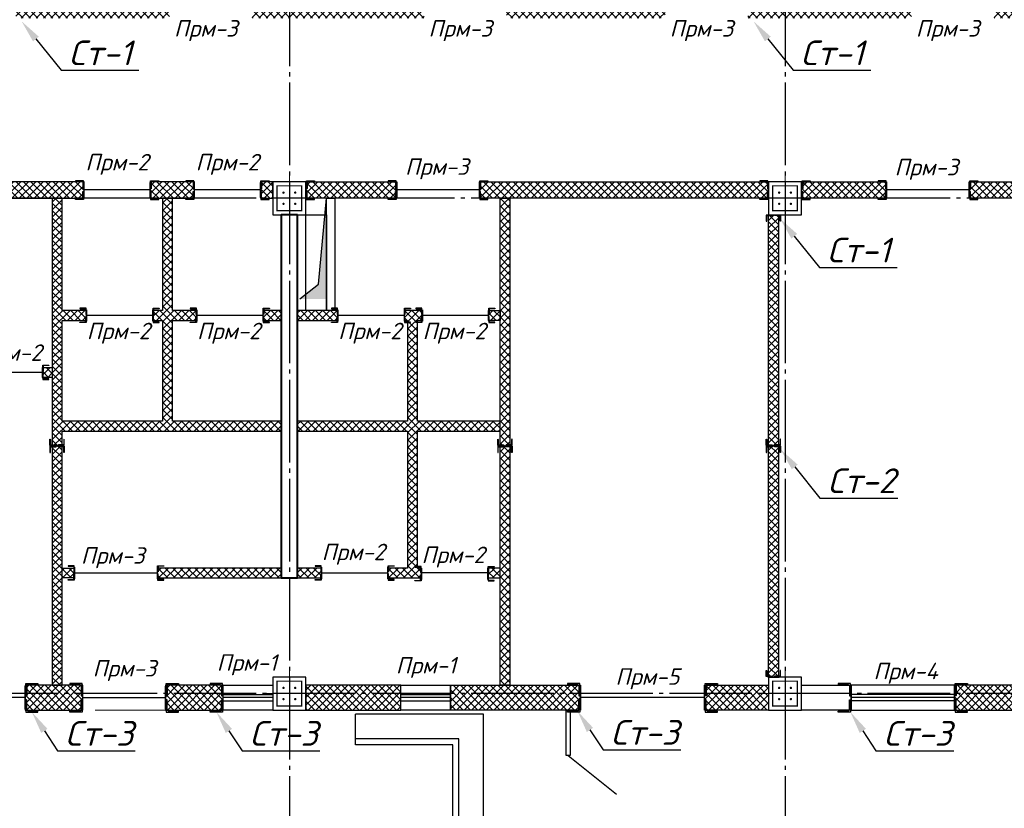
# Model space of a CAD drawing. Header units: millimetres. Extents: x -33345 to 4712671, y -3392 to 121473.
# Tile 261 of 656: x 1418794 to 1430713, y 67594 to 77148. Entities that reach past the tile are written whole.
import ezdxf
from ezdxf import colors
from ezdxf.entities.mleader import LeaderData, LeaderLine
from ezdxf.math import Vec2, Vec3

# ---------------------------------------------------------------- set-up
doc = ezdxf.new("R2010")
doc.units = ezdxf.units.MM
doc.linetypes.add('CENTER2', pattern=[28.575, 19.05, -3.175, 3.175, -3.175])
doc.linetypes.add('ГОСТ 2.303 5', pattern=[24, 20, -1.5, 1, -1.5])
for name, color, linetype, lineweight in [('.', 7, 'Continuous', 15), ('5   0.30', 1, 'Continuous', 30), ('размер 0.09', 175, 'Continuous', 9), ('Технология', 150, 'Continuous', 30)]:
    doc.layers.add(name, color=color, linetype=linetype, lineweight=lineweight)
for name, color, linetype in [('00-Axes', 1, 'CENTER2'), ('HA', 9, 'Continuous'), ('KIK-0-HSL-HTC', 7, 'Continuous')]:
    doc.layers.add(name, color=color, linetype=linetype)
doc.styles.add('ISOCPEUR', font='isocpeui.ttf', dxfattribs={"height": 300})
doc.styles.add('ГОСТ 250', font='isocpeui.ttf', dxfattribs={"height": 250})
pattern_1 = [(45, (-51557.93, -1455798.857), (-44.9012806, 44.9012806), []), (135, (-51557.93, -1455798.857), (-44.9012806, -44.9012806), [])]

# ---------------------------------------------------------------- blocks, each defined once
blk = doc.blocks.new('column')
at = {"lineweight": 0}
for points in [[(-68, 56, -1), (-68, 86, -1)], [(68, 56, 1), (68, 86, 1)], [(-68, -56, 1), (-68, -86, 1)], [(68, -56, -1), (68, -86, -1)]]:
    blk.add_hatch(color=0, dxfattribs=at).paths.add_polyline_path(points)
at = {"color": 0, "lineweight": 0}
for p, q in [((0, 300), (0, -300)), ((300, 0), (-300, 0))]:
    blk.add_line(p, q, dxfattribs=at)
at = {"lineweight": 30}
blk.add_lwpolyline([(-200, 200), (200, 200), (200, -200), (-200, -200)], close=True, dxfattribs=at)
at = {"color": 0, "lineweight": 0, "const_width": 15}
blk.add_lwpolyline([(150, -150), (150, 150), (-150, 150), (-150, -150)], close=True, dxfattribs=at)
blk = doc.blocks.new('fgfggggffsss')
at = {"layer": '00-Axes', "color": 251, "linetype": 'ГОСТ 2.303 5', "ltscale": 50, "true_color": 0x636466}
for points in [[(-9089.3, 15497.8), (-9089.3, -2902.2)], [(-3089.3, 15497.8), (-3089.3, -2902.2)], [(44510.7, 9297.8), (-20089.3, 9297.8)], [(44510.7, 3297.8), (-20089.3, 3297.8)]]:
    blk.add_lwpolyline(points, dxfattribs=at)
blk = doc.blocks.new('*U3545')
at = {"color": 0, "linetype": 'ByBlock', "lineweight": -2, "ltscale": 100}
blk.add_lwpolyline([(0, 0), (63, 0), (63, 2.7, 0.414214), (60.7, 5), (12, 5, -0.414214), (5, 12), (5, 60.7, 0.414214), (2.7, 63), (0, 63)], format="xyb", close=True, dxfattribs=at)
blk = doc.blocks.new('A$C0829442C')
at = {"layer": '5   0.30', "lineweight": 30, "ltscale": 200}
blk.add_line((0, 131), (0, 13.5), dxfattribs=at)
at = {"layer": '5   0.30', "lineweight": 30, "ltscale": 200, "xscale": -1, "rotation": 180}
blk.add_blockref('*U3545', (3.9, 146.4), dxfattribs=at)
at = {"layer": '5   0.30', "lineweight": 30, "ltscale": 200}
blk.add_blockref('*U3545', (3.9, 0), dxfattribs=at)
blk = doc.blocks.new('кывнорр')
at = {"color": 6, "lineweight": 30}
blk.add_lwpolyline([(1473816, 1530584), (1474066, 1530584), (1474066, 1529424), (1473816, 1529424)], close=True, dxfattribs=at)

msp = doc.modelspace()

# ---------------------------------------------------------------- hatches: boundary and pattern name
at = {"layer": '.', "true_color": 0x636466}
h = msp.add_hatch(color=251, dxfattribs=at)
h.dxf.hatch_style = 1
h.paths.add_polyline_path([(1422508.311, 74984.993), (1422411.152, 73943.384), (1422183.311, 73764.993), (1422508.311, 73764.993)])
at = {"layer": 'KIK-0-HSL-HTC', "lineweight": 0}
h = msp.add_hatch(dxfattribs=at)
h.set_pattern_fill('ANSI37', color=154, scale=20)
h.set_pattern_definition(pattern_1)
h.paths.add_polyline_path([(1416258.311, 81184.993), (1417158.311, 81184.993), (1417158.311, 80884.993), (1416258.311, 80884.993)])
h.paths.add_polyline_path([(1418408.311, 81184.993), (1419708.311, 81184.993), (1419708.311, 80884.993), (1418408.311, 80884.993)])
h.paths.add_polyline_path([(1420958.311, 81184.993), (1421858.311, 81184.993), (1421858.311, 80884.993), (1420958.311, 80884.993)])
h.paths.add_polyline_path([(1422258.311, 81184.993), (1423158.311, 81184.993), (1423158.311, 80884.993), (1422258.311, 80884.993)])
h.paths.add_polyline_path([(1424408.311, 81184.993), (1425708.311, 81184.993), (1425708.311, 80884.993), (1424408.311, 80884.993)])
h.paths.add_polyline_path([(1426958.311, 81184.993), (1427858.311, 81184.993), (1427858.311, 80884.993), (1426958.311, 80884.993)])
h.paths.add_polyline_path([(1415858.311, 79884.993), (1416158.311, 79884.993), (1416158.311, 80784.993), (1415858.311, 80784.993)])
h.paths.add_polyline_path([(1416158.311, 78634.993), (1416158.311, 76809.993), (1415858.311, 76809.993), (1415858.311, 78634.993)])
h.paths.add_polyline_path([(1416158.311, 74784.993), (1416158.311, 74184.993), (1415858.311, 74184.993), (1415858.311, 74784.993)])
h.paths.add_polyline_path([(1415858.311, 72934.993), (1416158.311, 72934.993), (1416158.311, 71334.993), (1415858.311, 71334.993)])
h.paths.add_polyline_path([(1415858.311, 70084.993), (1416158.311, 70084.993), (1416158.311, 69184.993), (1415858.311, 69184.993)])
h.paths.add_polyline_path([(1417858.311, 69084.993), (1416258.311, 69084.993), (1416258.311, 68784.993), (1417858.311, 68784.993)])
h.paths.add_polyline_path([(1419558.311, 69084.993), (1418858.311, 69084.993), (1418858.311, 68784.993), (1419558.311, 68784.993)])
h.paths.add_polyline_path([(1421258.311, 69084.993), (1420558.311, 69084.993), (1420558.311, 68784.993), (1421258.311, 68784.993)])
h.paths.add_polyline_path([(1423408.198, 69084.993), (1422258.311, 69084.993), (1422258.311, 68784.993), (1423408.198, 68784.993)])
h.paths.add_polyline_path([(1425583.311, 68784.993), (1424008.198, 68784.993), (1424008.198, 69084.993), (1425583.311, 69084.993)])
h.paths.add_polyline_path([(1427858.311, 68784.993), (1427083.311, 68784.993), (1427083.311, 69084.993), (1427858.311, 69084.993)])
h.paths.add_polyline_path([(1431158.311, 69084.993), (1430108.311, 69084.993), (1430108.311, 68784.993), (1431158.311, 68784.993)])
h.paths.add_polyline_path([(1447258.311, 69084.993), (1448158.311, 69084.993), (1448158.311, 68784.993), (1447258.311, 68784.993)])
h.paths.add_polyline_path([(1449408.311, 69084.993), (1450708.311, 69084.993), (1450708.311, 68784.993), (1449408.311, 68784.993)])
h.paths.add_polyline_path([(1451958.311, 69084.993), (1452858.311, 69084.993), (1452858.311, 68784.993), (1451958.311, 68784.993)])
h.paths.add_polyline_path([(1453908.311, 69084.993), (1453258.311, 69084.993), (1453258.311, 68784.993), (1453908.311, 68784.993)])
h.paths.add_polyline_path([(1458858.311, 69084.993), (1458208.311, 69084.993), (1458208.311, 68784.993), (1458858.311, 68784.993)])
h.paths.add_polyline_path([(1463658.311, 69084.993), (1464558.311, 69084.993), (1464558.311, 68784.993), (1463658.311, 68784.993)])
h.paths.add_polyline_path([(1465808.311, 69084.993), (1467108.311, 69084.993), (1467108.311, 68784.993), (1465808.311, 68784.993)])
h.paths.add_polyline_path([(1468358.311, 69084.993), (1469258.311, 69084.993), (1469258.311, 68784.993), (1468358.311, 68784.993)])
h.paths.add_polyline_path([(1469658.311, 69084.993), (1470558.311, 69084.993), (1470558.311, 68784.993), (1469658.311, 68784.993)])
h.paths.add_polyline_path([(1471808.311, 69084.993), (1473108.311, 69084.993), (1473108.311, 68784.993), (1471808.311, 68784.993)])
h.paths.add_polyline_path([(1474358.311, 69084.993), (1475258.311, 69084.993), (1475258.311, 68784.993), (1474358.311, 68784.993)])
h.paths.add_polyline_path([(1475358.311, 69934.993), (1475658.311, 69934.993), (1475658.311, 69184.993), (1475358.311, 69184.993)])
h.paths.add_polyline_path([(1475358.311, 72784.993), (1475658.311, 72784.993), (1475658.311, 71184.993), (1475358.311, 71184.993)])
h.paths.add_polyline_path([(1475658.311, 74784.993), (1475658.311, 74034.993), (1475358.311, 74034.993), (1475358.311, 74784.993)])
h.paths.add_polyline_path([(1475358.311, 75809.993), (1475658.311, 75809.993), (1475658.311, 75184.993), (1475358.311, 75184.993)])
h.paths.add_polyline_path([(1475358.311, 78634.993), (1475658.311, 78634.993), (1475658.311, 76809.993), (1475358.311, 76809.993)])
h.paths.add_polyline_path([(1475658.311, 80784.993), (1475658.311, 79884.993), (1475358.311, 79884.993), (1475358.311, 80784.993)])
h.paths.add_polyline_path([(1474358.311, 81184.993), (1475258.311, 81184.993), (1475258.311, 80884.993), (1474358.311, 80884.993)])
h.paths.add_polyline_path([(1471808.311, 81184.993), (1473108.311, 81184.993), (1473108.311, 80884.993), (1471808.311, 80884.993)])
h.paths.add_polyline_path([(1469658.311, 81184.993), (1470558.311, 81184.993), (1470558.311, 80884.993), (1469658.311, 80884.993)])
h.paths.add_polyline_path([(1468358.311, 81184.993), (1469258.311, 81184.993), (1469258.311, 80884.993), (1468358.311, 80884.993)])
h.paths.add_polyline_path([(1465808.311, 81184.993), (1467108.311, 81184.993), (1467108.311, 80884.993), (1465808.311, 80884.993)])
h.paths.add_polyline_path([(1463658.311, 81184.993), (1464558.311, 81184.993), (1464558.311, 80884.993), (1463658.311, 80884.993)])
h.paths.add_polyline_path([(1457958.311, 81184.993), (1458858.311, 81184.993), (1458858.311, 80884.993), (1457958.311, 80884.993)])
h.paths.add_polyline_path([(1455408.311, 81184.993), (1456708.311, 81184.993), (1456708.311, 80884.993), (1455408.311, 80884.993)])
h.paths.add_polyline_path([(1453258.311, 81184.993), (1454158.311, 81184.993), (1454158.311, 80884.993), (1453258.311, 80884.993)])
h.paths.add_polyline_path([(1451958.311, 81184.993), (1452858.311, 81184.993), (1452858.311, 80884.993), (1451958.311, 80884.993)])
h.paths.add_polyline_path([(1449408.311, 81184.993), (1450708.311, 81184.993), (1450708.311, 80884.993), (1449408.311, 80884.993)])
h.paths.add_polyline_path([(1447258.311, 81184.993), (1448158.311, 81184.993), (1448158.311, 80884.993), (1447258.311, 80884.993)])
h.paths.add_polyline_path([(1440258.311, 81184.993), (1446858.311, 81184.993), (1446858.311, 80884.993), (1440258.311, 80884.993)])
h.paths.add_polyline_path([(1438958.311, 81184.993), (1439858.311, 81184.993), (1439858.311, 80884.993), (1438958.311, 80884.993)])
h.paths.add_polyline_path([(1436408.311, 81184.993), (1437708.311, 81184.993), (1437708.311, 80884.993), (1436408.311, 80884.993)])
h.paths.add_polyline_path([(1434258.311, 81184.993), (1435158.311, 81184.993), (1435158.311, 80884.993), (1434258.311, 80884.993)])
h.paths.add_polyline_path([(1415858.311, 75809.993), (1415858.311, 75184.993), (1416158.311, 75184.993), (1416158.311, 75809.993)])
h = msp.add_hatch(dxfattribs=at)
h.set_pattern_fill('ANSI37', color=154, scale=20)
h.set_pattern_definition(pattern_1)
h.paths.add_polyline_path([(1416158.311, 77364.993), (1417748.311, 77364.993), (1417748.311, 77164.993), (1416158.311, 77164.993)])
h.paths.add_polyline_path([(1419118.311, 80884.993), (1419118.311, 77364.993), (1420608.311, 77364.993), (1420608.311, 77164.993), (1418748.311, 77164.993), (1418748.311, 77364.993), (1418998.311, 77364.993), (1418998.311, 80884.993)])
h.paths.add_polyline_path([(1421978.311, 77364.993), (1423688.311, 77364.993), (1423688.311, 77164.993), (1421608.311, 77164.993), (1421608.311, 77364.993), (1421858.311, 77364.993), (1421858.311, 80784.993), (1421978.311, 80784.993)])
h.paths.add_polyline_path([(1424958.311, 77735.437), (1424958.311, 77364.993), (1426608.311, 77364.993), (1426608.311, 77164.993), (1424688.311, 77164.993), (1424688.311, 77364.993), (1424838.311, 77364.993), (1424838.311, 77735.437)])
h.paths.add_polyline_path([(1424838.311, 80335.437), (1424838.311, 80884.993), (1424958.311, 80884.993), (1424958.311, 80335.437)])
h.paths.add_polyline_path([(1427978.311, 77364.993), (1429588.311, 77364.993), (1429588.311, 77164.993), (1427608.311, 77164.993), (1427608.311, 77364.993), (1427858.311, 77364.993), (1427858.311, 80784.993), (1427978.311, 80784.993)])
h.paths.add_polyline_path([(1430958.311, 77364.993), (1432888.311, 77364.993), (1432888.311, 77164.993), (1430588.311, 77164.993), (1430588.311, 77364.993), (1430838.311, 77364.993), (1430838.311, 80884.993), (1430958.311, 80884.993)])
h.paths.add_polyline_path([(1435598.311, 77364.993), (1435598.311, 77164.993), (1433888.311, 77164.993), (1433888.311, 77364.993)])
h.paths.add_polyline_path([(1434138.311, 77364.993), (1434258.311, 77364.993), (1434258.311, 80784.993), (1434138.311, 80784.993)])
h.paths.add_polyline_path([(1436848.311, 77364.993), (1436968.311, 77364.993), (1436968.311, 80884.993), (1436848.311, 80884.993)])
h.paths.add_polyline_path([(1436598.311, 77164.993), (1436598.311, 77364.993), (1438608.311, 77364.993), (1438608.311, 77164.993)])
h.paths.add_polyline_path([(1439958.311, 77364.993), (1439958.311, 77164.993), (1439608.311, 77164.993), (1439608.311, 77364.993)])
h.paths.add_polyline_path([(1421958.311, 72164.993), (1421958.311, 72284.993), (1420643.311, 72284.993), (1420643.311, 73504.993), (1420938.311, 73504.993), (1420938.311, 73624.993), (1420643.311, 73624.993), (1420643.311, 74984.993), (1420523.311, 74984.993), (1420523.311, 73624.993), (1420403.311, 73624.993), (1420403.311, 73504.993), (1420523.311, 73504.993), (1420523.311, 72284.993), (1419308.311, 72284.993), (1419308.311, 73504.993), (1419603.311, 73504.993), (1419603.311, 73624.993), (1419308.311, 73624.993), (1419308.311, 74984.993), (1419188.311, 74984.993), (1419188.311, 69084.993), (1419308.311, 69084.993), (1419308.311, 72164.993)])
h.paths.add_polyline_path([(1419573.311, 75184.993), (1416258.311, 75184.993), (1416258.311, 74984.993), (1419573.311, 74984.993)])
h.paths.add_polyline_path([(1420908.311, 75184.993), (1420373.311, 75184.993), (1420373.311, 74984.993), (1420908.311, 74984.993)])
h.paths.add_polyline_path([(1421708.311, 74984.993), (1421858.311, 74984.993), (1421858.311, 75184.993), (1421708.311, 75184.993)])
h.paths.add_polyline_path([(1423358.311, 75184.993), (1423358.311, 74984.993), (1422258.311, 74984.993), (1422258.311, 75184.993)])
h.paths.add_polyline_path([(1422158.311, 73624.993), (1422158.311, 73504.993), (1422646.676, 73504.993), (1422646.676, 73624.993)])
h.paths.add_polyline_path([(1421958.311, 73624.993), (1421738.311, 73624.993), (1421738.311, 73504.993), (1421958.311, 73504.993)], flags=17)
h.paths.add_polyline_path([(1417858.311, 72934.993), (1418268.311, 72934.993), (1418268.311, 72814.993), (1417858.311, 72814.993)])
h.paths.add_polyline_path([(1419068.311, 72934.993), (1419188.311, 72934.993), (1419188.311, 72814.993), (1419068.311, 72814.993)])
h.paths.add_polyline_path([(1416658.311, 72814.993), (1416158.311, 72814.993), (1416158.311, 72934.993), (1416658.311, 72934.993)])
h.paths.add_polyline_path([(1419458.311, 70384.993), (1419308.311, 70384.993), (1419308.311, 70504.993), (1419458.311, 70504.993)], flags=17)
h.paths.add_polyline_path([(1421958.311, 70504.993), (1420458.311, 70504.993), (1420458.311, 70384.993), (1421958.311, 70384.993)], flags=17)
h.paths.add_polyline_path([(1422158.311, 70504.993), (1422158.311, 70384.993), (1422448.311, 70384.993), (1422448.311, 70504.993)])
h.paths.add_polyline_path([(1424458.311, 70504.993), (1424458.311, 70384.993), (1424608.311, 70384.993), (1424608.311, 70504.993)])
h.paths.add_polyline_path([(1424728.311, 69084.993), (1424608.311, 69084.993), (1424608.311, 74984.993), (1424728.311, 74984.993)])
h.paths.add_polyline_path([(1424468.311, 73504.993), (1424468.311, 73624.993), (1424608.311, 73624.993), (1424608.311, 73504.993)], flags=17)
h.paths.add_polyline_path([(1424358.311, 74984.993), (1424358.311, 75184.993), (1427858.311, 75184.993), (1427858.311, 74984.993)])
h.paths.add_polyline_path([(1427978.311, 74784.993), (1427978.311, 69184.993), (1427858.311, 69184.993), (1427858.311, 74784.993)])
h.paths.add_polyline_path([(1431158.311, 74984.993), (1431158.311, 69084.993), (1431038.311, 69084.993), (1431038.311, 74984.993)])
h.paths.add_polyline_path([(1433858.311, 75184.993), (1433858.311, 74984.993), (1430288.646, 74984.993), (1430288.646, 75184.993)])
h.paths.add_polyline_path([(1428258.311, 75184.993), (1429288.646, 75184.993), (1429288.646, 74984.993), (1428258.311, 74984.993)])
h.paths.add_polyline_path([(1450588.311, 80884.993), (1450708.311, 80884.993), (1450708.311, 77364.994), (1450588.311, 77364.994)])
h.paths.add_polyline_path([(1450958.311, 77164.993), (1448508.311, 77164.993), (1448508.311, 77364.994), (1450958.311, 77364.994)])
h.paths.add_polyline_path([(1447508.311, 77164.993), (1447158.311, 77164.993), (1447158.311, 77365.994), (1447508.311, 77365.994)])
h.paths.add_polyline_path([(1456958.311, 77164.993), (1451958.311, 77164.993), (1451958.311, 77364.994), (1456958.311, 77364.994)])
h.paths.add_polyline_path([(1456588.311, 80884.993), (1456708.311, 80884.993), (1456708.311, 77364.994), (1456588.311, 77364.994)])
h.paths.add_polyline_path([(1463628.311, 77164.993), (1457958.311, 77164.993), (1457958.311, 77364.993), (1463628.311, 77364.994)])
h.paths.add_polyline_path([(1463258.311, 80784.993), (1463378.311, 80784.993), (1463378.311, 77364.994), (1463258.311, 77364.994)])
h.paths.add_polyline_path([(1469628.311, 77164.993), (1464628.311, 77164.993), (1464628.311, 77364.994), (1469628.311, 77364.994)])
h.paths.add_polyline_path([(1456358.311, 75184.993), (1458858.311, 75184.993), (1458858.311, 74984.993), (1456358.311, 74984.993)])
h.paths.add_polyline_path([(1459508.311, 74984.993), (1459258.311, 74984.993), (1459258.311, 75184.993), (1459508.311, 75184.993)])
h.paths.add_polyline_path([(1460508.311, 75184.993), (1463258.311, 75184.993), (1463258.311, 74984.993), (1460508.311, 74984.993)])
h.paths.add_polyline_path([(1465958.311, 75184.993), (1465958.311, 74984.993), (1463658.311, 74984.993), (1463658.311, 75184.993)])
h.paths.add_polyline_path([(1458858.311, 74784.993), (1459058.311, 74784.993), (1459058.311, 69184.993), (1458858.311, 69184.993)])
h.paths.add_polyline_path([(1461908.316, 73144.993), (1463308.311, 73144.993), (1463308.311, 73024.993), (1461908.316, 73024.993)])
h.paths.add_polyline_path([(1461908.316, 71824.993), (1463308.311, 71824.993), (1463308.311, 71704.993), (1461908.316, 71704.993)])
h.paths.add_polyline_path([(1461908.316, 70504.993), (1463308.311, 70504.993), (1463308.311, 70384.993), (1461908.316, 70384.993)])
h.paths.add_polyline_path([(1461788.316, 72774.993), (1461788.316, 73294.993), (1461908.316, 73294.993), (1461908.316, 72774.993)])
h.paths.add_polyline_path([(1461788.316, 71454.993), (1461788.316, 71974.993), (1461908.316, 71974.993), (1461908.316, 71454.993)])
h.paths.add_polyline_path([(1461788.316, 70134.993), (1461788.316, 70654.993), (1461908.316, 70654.993), (1461908.316, 70134.993)])
h.paths.add_polyline_path([(1461908.316, 74534.993), (1463308.311, 74534.993), (1463308.311, 74434.993), (1461908.316, 74434.993)])
h.paths.add_polyline_path([(1461788.316, 74094.993), (1461788.316, 74984.993), (1461908.316, 74984.993), (1461908.316, 74094.993)])
h.paths.add_polyline_path([(1461908.316, 69334.993), (1461908.316, 69084.993), (1461788.316, 69084.993), (1461788.316, 69334.993)])
h.paths.add_polyline_path([(1466958.311, 75184.993), (1469258.311, 75184.993), (1469258.311, 74984.993), (1466958.311, 74984.993)])
h.paths.add_polyline_path([(1471958.311, 74984.993), (1469658.311, 74984.993), (1469658.311, 75184.993), (1471958.311, 75184.993)])
h.paths.add_polyline_path([(1469258.311, 74784.993), (1469378.311, 74784.993), (1469378.311, 69184.993), (1469258.311, 69184.993)])
h.paths.add_polyline_path([(1472958.311, 75184.993), (1475258.311, 75184.993), (1475258.311, 74984.993), (1472958.311, 74984.993)])
h.paths.add_polyline_path([(1470628.311, 77364.994), (1475358.311, 77364.994), (1475358.311, 77164.993), (1470628.311, 77164.993)])
h.paths.add_polyline_path([(1469258.311, 80784.993), (1469378.311, 80784.993), (1469378.311, 77364.994), (1469258.311, 77364.994)])
edge = h.paths.add_edge_path()
edge.add_line((1422158.311, 72164.993), (1423488.311, 72164.993))
edge.add_line((1423488.311, 72164.993), (1423488.311, 70504.993))
edge.add_line((1423488.311, 70504.993), (1423248.311, 70504.993))
edge.add_line((1423248.311, 70504.993), (1423248.311, 70384.993))
edge.add_line((1423248.311, 70384.993), (1423658.311, 70384.993))
edge.add_line((1423658.311, 70384.993), (1423658.311, 70504.993))
edge.add_line((1423658.311, 70504.993), (1423608.311, 70504.993))
edge.add_line((1423608.311, 70504.993), (1423608.311, 72164.993))
edge.add_line((1423608.311, 72164.993), (1424608.311, 72164.993))
edge.add_line((1424608.311, 72164.993), (1424608.311, 72284.993))
edge.add_line((1424608.311, 72284.993), (1423608.311, 72284.993))
edge.add_line((1423608.311, 72284.993), (1423608.311, 73504.993))
edge.add_line((1423608.311, 73504.993), (1423668.311, 73504.993))
edge.add_line((1423668.311, 73504.993), (1423668.311, 73624.993))
edge.add_line((1423668.311, 73624.993), (1423446.676, 73624.993))
edge.add_line((1423446.676, 73624.993), (1423446.676, 73504.993))
edge.add_line((1423446.676, 73504.993), (1423488.311, 73504.993))
edge.add_line((1423488.311, 73504.993), (1423488.311, 72284.993))
edge.add_line((1423488.311, 72284.993), (1422158.311, 72284.993))

# ---------------------------------------------------------------- linework, layer by layer
at = {"color": 177, "lineweight": 30, "true_color": 0x293189}
for p, q in [((1420373.311, 75084.993), (1419573.311, 75084.993)), ((1421708.311, 75084.993), (1420908.311, 75084.993)), ((1424358.311, 75084.993), (1423358.311, 75084.993)), ((1430288.646, 75084.993), (1429288.646, 75084.992))]:
    msp.add_line(p, q, dxfattribs=at)
at = {"color": 6, "lineweight": 30}
for p, q in [((1420403.311, 73564.993), (1419603.311, 73564.993)), ((1421738.311, 73564.993), (1420938.311, 73564.994)), ((1423446.676, 73564.993), (1422646.676, 73564.994, -0.002)), ((1424468.311, 73564.993), (1423668.311, 73564.994)), ((1419068.311, 72874.993), (1418268.311, 72874.994)), ((1419458.311, 70444.993), (1420458.311, 70444.993)), ((1422448.311, 70444.993), (1423248.311, 70444.993)), ((1424458.311, 70444.993), (1423658.311, 70444.994)), ((1418858.311, 68934.993), (1417858.311, 68934.993)), ((1419558.311, 68934.994), (1420558.311, 68934.993)), ((1421858.311, 68934.993), (1421258.311, 68934.994)), ((1424008.198, 68934.993), (1423408.198, 68934.993)), ((1427083.311, 68934.993), (1425583.311, 68934.994)), ((1430108.311, 68934.994), (1428858.311, 68934.994))]:
    msp.add_line(p, q, dxfattribs=at)
at = {"color": 5}
for p, q in [((1421258.311, 68974.993), (1421858.311, 68974.993)), ((1421258.311, 68894.993), (1421858.311, 68894.993)), ((1423408.198, 68974.993), (1424008.198, 68974.993)), ((1423408.198, 68894.993), (1424008.198, 68894.993)), ((1430108.311, 68974.993), (1428858.311, 68974.993)), ((1430108.311, 68894.993), (1428858.311, 68894.993))]:
    msp.add_line(p, q, dxfattribs=at)
msp.add_lwpolyline([(1422183.311, 73764.993), (1422411.152, 73943.384), (1422508.311, 74984.993)])
at = {"color": 244, "lineweight": 40, "true_color": 0x991b1e}
msp.add_lwpolyline([(1422158.311, 74784.993), (1421958.311, 74784.993), (1421958.311, 70384.993), (1422158.311, 70384.993)], close=True, dxfattribs=at)
at = {"color": 18, "lineweight": 0, "true_color": 0x000000}
msp.add_lwpolyline([(1419188.311, 73174.993), (1419188.311, 73054.993)], dxfattribs=at)
for points in [[(1421258.311, 69084.993), (1421858.311, 69084.993), (1421858.311, 68784.993), (1421258.311, 68784.993)], [(1423408.198, 69084.993), (1424008.198, 69084.993), (1424008.198, 68784.993), (1423408.198, 68784.993)], [(1430108.311, 69084.993), (1428858.311, 69084.993), (1428858.311, 68784.993), (1430108.311, 68784.993)]]:
    msp.add_lwpolyline(points, close=True)
at = {"color": 5, "lineweight": 30}
msp.add_lwpolyline([(1425408.311, 68234.993), (1425408.311, 68784.993), (1425458.311, 68784.993), (1425458.311, 68234.993)], close=True, dxfattribs=at)
msp.add_lwpolyline([(1425433.311, 68234.993), (1426018.258, 67765.592)], dxfattribs=at)
at = {"layer": 'HA', "color": 250, "lineweight": 30, "ltscale": 100}
for points in [[(1419573.311, 75184.993), (1416258.311, 75184.993), (1416258.311, 74984.993), (1419573.311, 74984.993)], [(1421708.311, 74984.993), (1421858.311, 74984.993), (1421858.311, 75184.993), (1421708.311, 75184.993)], [(1423358.311, 75184.993), (1423358.311, 74984.993), (1422258.311, 74984.993), (1422258.311, 75184.993)], [(1424358.311, 74984.993), (1424358.311, 75184.993), (1427858.311, 75184.993), (1427858.311, 74984.993)], [(1428258.311, 75184.993), (1429288.646, 75184.993), (1429288.646, 74984.993), (1428258.311, 74984.993)], [(1433858.311, 75184.993), (1433858.311, 74984.993), (1430288.646, 74984.993), (1430288.646, 75184.993)], [(1421958.311, 72164.993), (1421958.311, 72284.993), (1420643.311, 72284.993), (1420643.311, 73504.993), (1420938.311, 73504.993), (1420938.311, 73624.993), (1420643.311, 73624.993), (1420643.311, 74984.993), (1420523.311, 74984.993), (1420523.311, 73624.993), (1420403.311, 73624.993), (1420403.311, 73504.993), (1420523.311, 73504.993), (1420523.311, 72284.993), (1419308.311, 72284.993), (1419308.311, 73504.993), (1419603.311, 73504.993), (1419603.311, 73624.993), (1419308.311, 73624.993), (1419308.311, 74984.993), (1419188.311, 74984.993), (1419188.311, 69084.993), (1419308.311, 69084.993), (1419308.311, 72164.993)], [(1424728.311, 69084.993), (1424608.311, 69084.993), (1424608.311, 74984.993), (1424728.311, 74984.993)], [(1427978.311, 74784.993), (1427978.311, 69184.993), (1427858.311, 69184.993), (1427858.311, 74784.993)], [(1421958.311, 73624.993), (1421738.311, 73624.993), (1421738.311, 73504.993), (1421958.311, 73504.993)], [(1424468.311, 73504.993), (1424468.311, 73624.993), (1424608.311, 73624.993), (1424608.311, 73504.993)], [(1419458.311, 70384.993), (1419308.311, 70384.993), (1419308.311, 70504.993), (1419458.311, 70504.993)], [(1421958.311, 70504.993), (1420458.311, 70504.993), (1420458.311, 70384.993), (1421958.311, 70384.993)], [(1422158.311, 70504.993), (1422158.311, 70384.993), (1422448.311, 70384.993), (1422448.311, 70504.993)], [(1424458.311, 70504.993), (1424458.311, 70384.993), (1424608.311, 70384.993), (1424608.311, 70504.993)], [(1419558.311, 69084.993), (1418858.311, 69084.993), (1418858.311, 68784.993), (1419558.311, 68784.993)], [(1421258.311, 69084.993), (1420558.311, 69084.993), (1420558.311, 68784.993), (1421258.311, 68784.993)], [(1423408.198, 69084.993), (1422258.311, 69084.993), (1422258.311, 68784.993), (1423408.198, 68784.993)], [(1425583.311, 68784.993), (1424008.198, 68784.993), (1424008.198, 69084.993), (1425583.311, 69084.993)], [(1427858.311, 68784.993), (1427083.311, 68784.993), (1427083.311, 69084.993), (1427858.311, 69084.993)], [(1428858.311, 68784.993), (1428258.311, 68784.993), (1428258.311, 69084.993), (1428858.311, 69084.993)], [(1431158.311, 69084.993), (1430108.311, 69084.993), (1430108.311, 68784.993), (1431158.311, 68784.993)]]:
    msp.add_lwpolyline(points, close=True, dxfattribs=at)
for points in [[(1420908.311, 75184.993), (1420373.311, 75184.993), (1420373.311, 74984.993), (1420908.311, 74984.993), (1420908.311, 75184.993)], [(1422158.311, 72164.993), (1423488.311, 72164.993), (1423488.311, 70504.993), (1423248.311, 70504.993), (1423248.311, 70384.993), (1423658.311, 70384.993), (1423658.311, 70504.993), (1423608.311, 70504.993), (1423608.311, 72164.993), (1424608.311, 72164.993), (1424608.311, 72284.993), (1423608.311, 72284.993), (1423608.311, 73504.993), (1423668.311, 73504.993), (1423668.311, 73624.993), (1423446.676, 73624.993), (1423446.676, 73504.993), (1423488.311, 73504.993), (1423488.311, 72284.993), (1422158.311, 72284.993)], [(1419068.311, 72934.993), (1419188.311, 72934.993), (1419188.311, 72814.993), (1419068.311, 72814.993), (1419068.311, 72934.993)]]:
    msp.add_lwpolyline(points, dxfattribs=at)
at = {"layer": 'HA', "color": 1, "lineweight": 30, "ltscale": 100}
msp.add_lwpolyline([(1422508.311, 73624.993), (1422508.311, 74984.993), (1422608.311, 74984.993), (1422608.311, 73624.993)], close=True, dxfattribs=at)
at = {"layer": 'HA', "color": 250, "lineweight": 30, "ltscale": 100, "elevation": -0.002}
msp.add_lwpolyline([(1422158.311, 73624.993), (1422158.311, 73504.993), (1422646.676, 73504.993), (1422646.676, 73624.993)], close=True, dxfattribs=at)
at = {"layer": 'HA', "color": 250, "lineweight": 18, "ltscale": 100}
for points in [[(1420958.311, 68784.993), (1419708.311, 68784.993)], [(1428858.311, 68784.993), (1430108.311, 68784.993)]]:
    msp.add_lwpolyline(points, dxfattribs=at)
at = {"layer": 'Технология', "lineweight": 25}
for points in [[(1424408.024, 67247.085), (1424408.024, 68734.993), (1422860.188, 68734.993)], [(1424036.99, 67247.085), (1424036.99, 68363.959), (1422860.188, 68363.959), (1422860.188, 68734.993)], [(1424108.024, 67247.085), (1424108.024, 68434.993), (1422860.188, 68434.993)]]:
    msp.add_lwpolyline(points, dxfattribs=at)

# ---------------------------------------------------------------- block references
at = {"color": 244, "lineweight": 50, "true_color": 0x991b1e}
msp.add_blockref('fgfggggffsss', (1431147.599, 65687.242), dxfattribs=at)
at = {"color": 6, "lineweight": 30}
msp.add_blockref('кывнорр', (-51557.929, -1455798.857), dxfattribs=at)
at = {"xscale": -1, "rotation": 270}
for p in [(1422058.311, 74984.993), (1428058.311, 74984.993), (1422058.311, 68984.993), (1428058.311, 68984.993)]:
    msp.add_blockref('column', p, dxfattribs=at)
at = {"layer": 'размер 0.09', "lineweight": 30, "ltscale": 200}
for p, xscale, yscale, zscale, rotation in [((1419573.311, 75197.491), 1.556924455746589, 1.556924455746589, 1.556924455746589, 180.0000448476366), ((1420373.311, 75197.491), -1.556924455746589, 1.556924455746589, 1.556924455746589, 179.9999551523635), ((1420908.311, 75197.491), 1.556924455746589, 1.556924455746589, 1.556924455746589, 180.0000448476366), ((1421708.311, 75197.491), -1.556924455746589, 1.556924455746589, 1.556924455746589, 179.9999551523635), ((1422258.311, 75197.491), -1.556924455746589, 1.556924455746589, 1.556924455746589, 179.9999551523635), ((1423358.311, 75197.491), 1.556924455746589, 1.556924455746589, 1.556924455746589, 180.0000448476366), ((1424358.311, 75197.491), -1.556924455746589, 1.556924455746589, 1.556924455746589, 179.9999551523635), ((1427858.311, 75197.493), 1.556924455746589, 1.556924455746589, 1.556924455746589, 180.0000448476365), ((1428258.311, 75197.493), -1.556924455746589, 1.556924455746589, 1.556924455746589, 179.9999551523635), ((1429288.646, 75197.491), 1.556924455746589, 1.556924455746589, 1.556924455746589, 180.0000448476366), ((1430288.646, 75197.491), -1.556924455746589, 1.556924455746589, 1.556924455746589, 179.9999551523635), ((1428003.989, 74784.993), -1.185761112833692, 1.185761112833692, 1.185761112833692, 89.99995515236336), ((1419603.311, 73479.315), -1.185761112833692, 1.185761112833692, 1.185761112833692, 359.9999551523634), ((1420403.311, 73479.315), 1.185761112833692, 1.185761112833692, 1.185761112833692, 4.484763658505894e-05), ((1420938.311, 73479.315), -1.185761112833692, 1.185761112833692, 1.185761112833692, 359.9999551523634), ((1421738.311, 73479.315), 1.185761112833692, 1.185761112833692, 1.185761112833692, 4.484763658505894e-05), ((1422646.676, 73479.315, -0.002), -1.185761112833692, 1.185761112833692, 1.185761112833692, 359.9999551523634), ((1423446.677, 73479.315, -0.002), 1.185761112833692, 1.185761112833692, 1.185761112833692, 4.484763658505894e-05), ((1423668.311, 73479.315), -1.185761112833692, 1.185761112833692, 1.185761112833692, 359.9999551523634), ((1424468.311, 73479.315), 1.185761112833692, 1.185761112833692, 1.185761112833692, 4.484763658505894e-05), ((1419068.311, 72789.315), 1.185761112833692, 1.185761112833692, 1.185761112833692, 4.484763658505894e-05), ((1419333.989, 71984.993), 1.185761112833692, 1.185761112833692, 1.185761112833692, 90.00004484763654), ((1424753.989, 71984.993), 1.185761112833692, 1.185761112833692, 1.185761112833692, 90.00004484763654), ((1428003.989, 71984.993), 1.185761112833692, 1.185761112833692, 1.185761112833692, 90.00004484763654), ((1419333.989, 71984.993), -1.185761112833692, 1.185761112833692, 1.185761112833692, 89.99995515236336), ((1424753.989, 71984.993), -1.185761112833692, 1.185761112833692, 1.185761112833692, 89.99995515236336), ((1428003.989, 71984.993), -1.185761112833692, 1.185761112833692, 1.185761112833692, 89.99995515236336), ((1419458.311, 70359.315), -1.185761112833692, 1.185761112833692, 1.185761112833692, 359.9999551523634), ((1420458.311, 70359.315), 1.185761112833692, 1.185761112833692, 1.185761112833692, 4.484763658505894e-05), ((1422448.311, 70359.315), -1.185761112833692, 1.185761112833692, 1.185761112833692, 359.9999551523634), ((1423248.311, 70359.315), 1.185761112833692, 1.185761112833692, 1.185761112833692, 4.484763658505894e-05), ((1423658.311, 70349.741), -1.185761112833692, 1.185761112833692, 1.185761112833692, 359.9999551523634), ((1424458.311, 70349.741), 1.185761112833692, 1.185761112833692, 1.185761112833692, 4.484763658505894e-05), ((1428003.989, 69184.993), 1.185761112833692, 1.185761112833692, 1.185761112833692, 90.00004484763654), ((1418858.311, 69104.869), -2.351013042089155, 2.351013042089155, 2.351013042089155, 179.9999551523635), ((1419558.311, 69104.869), 2.351013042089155, 2.351013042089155, 2.351013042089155, 180.0000448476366), ((1420558.311, 69104.869), -2.351013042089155, 2.351013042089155, 2.351013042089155, 179.9999551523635), ((1421258.311, 69104.869), 2.351013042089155, 2.351013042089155, 2.351013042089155, 180.0000448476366), ((1425583.311, 69104.869), 2.351013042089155, 2.351013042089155, 2.351013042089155, 180.0000448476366), ((1427083.311, 69104.869), -2.351013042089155, 2.351013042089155, 2.351013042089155, 179.9999551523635), ((1428858.311, 69104.869), 2.351013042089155, 2.351013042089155, 2.351013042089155, 180.0000448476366), ((1430108.311, 69104.869), -2.351013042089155, 2.351013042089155, 2.351013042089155, 179.9999551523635)]:
    msp.add_blockref('A$C0829442C', p, dxfattribs=dict(at, xscale=xscale, yscale=yscale, zscale=zscale, rotation=rotation))

# ---------------------------------------------------------------- texts
at = {"transparency": 33554687, "char_height": 200, "attachment_point": 1, "style": 'ГОСТ 250'}
for s, heights, insert in [('{\\C5;Прм-3}', [260], (1420662.239, 77142.588)), ('{\\C5;Прм-3}', [260], (1423742.239, 77142.587)), ('{\\C5;Прм-3}', [260], (1426662.239, 77142.588)), ('{\\C5;Прм-3}', [260], (1429642.239, 77142.588)), ('Прм-2', [260], (1419589.264, 75521.985)), ('Прм-2', [260], (1420924.264, 75521.985)), ('{\\C5;Прм-3}', [260], (1423458.87, 75467.922)), ('{\\C5;Прм-3}', [260], (1429384.993, 75461.837)), ('Прм-2', [260], (1419605.687, 73476.674)), ('Прм-2', [260], (1420940.687, 73476.674)), ('Прм-2', [260], (1422649.052, 73476.674, -0.001)), ('Прм-2', [260], (1423670.687, 73476.674)), ('Прм-2', [260], (1418296.611, 73214.786)), ('Прм-2', [260], (1422449.545, 70799.687, -0.001)), ('{\\C5;Прм-3}', [260], (1419535.563, 70757.138)), ('Прм-2', [260], (1423658.311, 70764.993)), ('{\\C5;Прм-3}', [260], (1419677.398, 69390.581)), ('{\\C1;Прм-1}', [0], (1421179.44, 69460)), ('{\\C1;Прм-1}', [0], (1423347.244, 69427.478)), ('{\\C132;Прм-5}', [260], (1426005.279, 69290.663)), ('{\\C6;Прм-4}', [260], (1429128.946, 69357.425))]:
    msp.add_mtext_dynamic_manual_height_columns(s, width=5615.66788, gutter_width=1250, heights=heights, dxfattribs=dict(at, insert=insert))

# ---------------------------------------------------------------- leaders
at = {"transparency": 33554687}
ml = msp.add_multileader_mtext('Standard', dxfattribs=at)
ml.set_content('Ст-1', color=256, style='ISOCPEUR')
ml.set_leader_properties(color=256)
ml.build(insert=Vec2(0, 0))
ml.multileader.update_dxf_attribs({"text_left_attachment_type": 6, "text_right_attachment_type": 6, "dogleg_length": 1.827, "arrow_head_size": 274.097})
ctx = ml.context
ctx.base_point, ctx.char_height, ctx.arrow_head_size, ctx.landing_gap_size, ctx.plane_origin = Vec3(1419297.124, 76536.201), 300, 274.097, 91.366, Vec3(1418818.004, 77127.007)
ctx.left_attachment, ctx.right_attachment = 6, 6
notes = []
notes.append((ctx, [(0, (1, 1, 0), (1419295.297, 76536.201), (1, 0), 1.827, [(0, [(1418818.004, 77127.007)], 0, [])])]))
ctx.mtext.insert, ctx.mtext.flow_direction = Vec3(1419388.49, 76896.201), 5
ml = msp.add_multileader_mtext('Standard', dxfattribs=at)
ml.set_content('Ст-1', color=256, style='ISOCPEUR')
ml.set_leader_properties(color=256)
ml.build(insert=Vec2(0, 0))
ml.multileader.update_dxf_attribs({"text_left_attachment_type": 6, "text_right_attachment_type": 6, "dogleg_length": 1.827, "arrow_head_size": 274.097})
ctx = ml.context
ctx.base_point, ctx.char_height, ctx.arrow_head_size, ctx.landing_gap_size, ctx.plane_origin = Vec3(1428157.124, 76536.201), 300, 274.097, 91.366, Vec3(1427678.004, 77127.007)
ctx.left_attachment, ctx.right_attachment = 6, 6
notes.append((ctx, [(0, (1, 1, 0), (1428155.297, 76536.201), (1, 0), 1.827, [(0, [(1427678.004, 77127.007)], 0, [])])]))
ctx.mtext.insert, ctx.mtext.flow_direction = Vec3(1428248.49, 76896.201), 5
ml = msp.add_multileader_mtext('Standard', dxfattribs=at)
ml.set_content('Ст-1', color=256, style='ISOCPEUR')
ml.set_leader_properties(color=256)
ml.build(insert=Vec2(0, 0))
ml.multileader.update_dxf_attribs({"text_left_attachment_type": 6, "text_right_attachment_type": 6, "dogleg_length": 1.827, "arrow_head_size": 274.097})
ctx = ml.context
ctx.base_point, ctx.char_height, ctx.arrow_head_size, ctx.landing_gap_size, ctx.plane_origin = Vec3(1428477.181, 74146.511), 300, 274.097, 91.366, Vec3(1427998.06, 74737.318)
ctx.left_attachment, ctx.right_attachment = 6, 6
notes.append((ctx, [(0, (1, 1, 0), (1428475.353, 74146.511), (1, 0), 1.827, [(0, [(1427998.06, 74737.318)], 0, [])])]))
ctx.mtext.insert, ctx.mtext.flow_direction = Vec3(1428568.546, 74506.511), 5
ml = msp.add_multileader_mtext('Standard', dxfattribs=at)
ml.set_content('Ст-2', color=256, style='ISOCPEUR')
ml.set_leader_properties(color=256)
ml.build(insert=Vec2(0, 0))
ml.multileader.update_dxf_attribs({"text_left_attachment_type": 6, "text_right_attachment_type": 6, "dogleg_length": 1.827, "arrow_head_size": 274.097})
ctx = ml.context
ctx.base_point, ctx.char_height, ctx.arrow_head_size, ctx.landing_gap_size, ctx.plane_origin = Vec3(1428483.109, 71352.262), 300, 274.097, 91.366, Vec3(1428003.989, 71943.068)
ctx.left_attachment, ctx.right_attachment = 6, 6
notes.append((ctx, [(0, (1, 1, 0), (1428481.282, 71352.262), (1, 0), 1.827, [(0, [(1428003.989, 71943.068)], 0, [])])]))
ctx.mtext.insert, ctx.mtext.flow_direction = Vec3(1428574.475, 71712.262), 5
ml = msp.add_multileader_mtext('Standard', dxfattribs=at)
ml.set_content('Ст-3', color=256, style='ISOCPEUR')
ml.set_leader_properties(color=256)
ml.build(insert=Vec2(0, 0))
ml.multileader.update_dxf_attribs({"text_left_attachment_type": 6, "text_right_attachment_type": 6, "dogleg_length": 1.827, "arrow_head_size": 274.097})
ctx = ml.context
ctx.base_point, ctx.char_height, ctx.arrow_head_size, ctx.landing_gap_size, ctx.plane_origin = Vec3(1425857.929, 68303.637), 300, 274.097, 91.366, Vec3(1425283.733, 69782.983)
ctx.left_attachment, ctx.right_attachment = 6, 6
notes.append((ctx, [(0, (1, 1, 0), (1425856.102, 68303.637), (1, 0), 1.827, [(0, [(1425546.031, 68772.404)], 0, [])])]))
ctx.mtext.insert, ctx.mtext.flow_direction = Vec3(1425949.295, 68663.637), 5
ml = msp.add_multileader_mtext('Standard', dxfattribs=at)
ml.set_content('Ст-3', color=256, style='ISOCPEUR')
ml.set_leader_properties(color=256)
ml.build(insert=Vec2(0, 0))
ml.multileader.update_dxf_attribs({"text_left_attachment_type": 6, "text_right_attachment_type": 6, "dogleg_length": 1.827, "arrow_head_size": 274.097})
ctx = ml.context
ctx.base_point, ctx.char_height, ctx.arrow_head_size, ctx.landing_gap_size, ctx.plane_origin = Vec3(1419253.333, 68291.881), 300, 274.097, 91.366, Vec3(1418679.137, 69771.227)
ctx.left_attachment, ctx.right_attachment = 6, 6
notes.append((ctx, [(0, (1, 1, 0), (1419251.506, 68291.881), (1, 0), 1.827, [(0, [(1418941.435, 68760.648)], 0, [])])]))
ctx.mtext.insert, ctx.mtext.flow_direction = Vec3(1419344.699, 68651.881), 5
ml = msp.add_multileader_mtext('Standard', dxfattribs=at)
ml.set_content('Ст-3', color=256, style='ISOCPEUR')
ml.set_leader_properties(color=256)
ml.build(insert=Vec2(0, 0))
ml.multileader.update_dxf_attribs({"text_left_attachment_type": 6, "text_right_attachment_type": 6, "dogleg_length": 1.827, "arrow_head_size": 274.097})
ctx = ml.context
ctx.base_point, ctx.char_height, ctx.arrow_head_size, ctx.landing_gap_size, ctx.plane_origin = Vec3(1421487.084, 68291.881), 300, 274.097, 91.366, Vec3(1420912.888, 69771.227)
ctx.left_attachment, ctx.right_attachment = 6, 6
notes.append((ctx, [(0, (1, 1, 0), (1421485.257, 68291.881), (1, 0), 1.827, [(0, [(1421175.186, 68760.648)], 0, [])])]))
ctx.mtext.insert, ctx.mtext.flow_direction = Vec3(1421578.45, 68651.881), 5
ml = msp.add_multileader_mtext('Standard', dxfattribs=at)
ml.set_content('Ст-3', color=256, style='ISOCPEUR')
ml.set_leader_properties(color=256)
ml.build(insert=Vec2(0, 0))
ml.multileader.update_dxf_attribs({"text_left_attachment_type": 6, "text_right_attachment_type": 6, "dogleg_length": 1.827, "arrow_head_size": 274.097})
ctx = ml.context
ctx.base_point, ctx.char_height, ctx.arrow_head_size, ctx.landing_gap_size, ctx.plane_origin = Vec3(1429161.141, 68291.882), 300, 274.097, 91.366, Vec3(1428586.945, 69771.227)
ctx.left_attachment, ctx.right_attachment = 6, 6
notes.append((ctx, [(0, (1, 1, 0), (1429159.314, 68291.882), (1, 0), 1.827, [(0, [(1428849.243, 68760.649)], 0, [])])]))
ctx.mtext.insert, ctx.mtext.flow_direction = Vec3(1429252.507, 68651.882), 5
for ctx, leaders in notes:
    for number, flags, end, landing, length, lines in leaders:
        leader = LeaderData()
        leader.index, (leader.has_last_leader_line, leader.has_dogleg_vector, leader.attachment_direction) = number, flags
        leader.last_leader_point, leader.dogleg_vector, leader.dogleg_length = Vec3(end), Vec3(landing), length
        for number, points, colour, breaks in lines:
            line = LeaderLine()
            line.index, line.vertices, line.color, line.breaks = number, Vec3.list(points), colors.encode_raw_color(colour), breaks
            leader.lines.append(line)
        ctx.leaders.append(leader)

doc.saveas('drawing.dxf')
